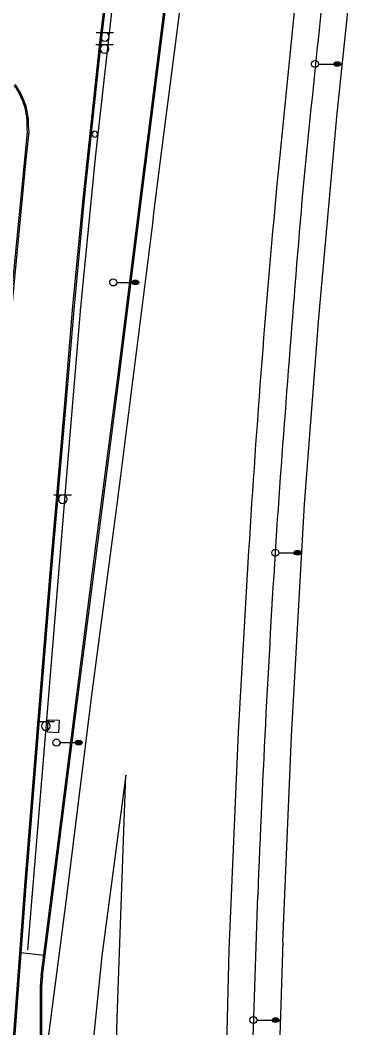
# Model space of a CAD drawing. Extents: x 2145380 to 2157287, y 139568 to 149130.
# Drawn here: x 2150707.4 to 2150853.5, y 146534.5 to 146965.7 of the extents above; entities that cross this region are included whole.
import ezdxf

# ---------------------------------------------------------------- set-up
doc = ezdxf.new("R2010")
doc.units = 0
for name, color, linetype in [('TOPO_Asphalt', 7, 'Continuous'), ('TOPO_Concrete', 7, 'Continuous'), ('TOPO_Curb Back', 7, 'Continuous'), ('TOPO_Fence', 7, 'Continuous'), ('TOPO_Light Pole', 7, 'Continuous'), ('TOPO_Misc', 7, 'Continuous'), ('TOPO_Sign', 7, 'Continuous'), ('TOPO_Wall Freestanding', 7, 'Continuous')]:
    doc.layers.add(name, color=color, linetype=linetype)

# ---------------------------------------------------------------- blocks, each defined once
blk = doc.blocks.new('LP')
at = {"layer": 'TOPO_Light Pole'}
blk.add_line((3.8, 0), (20.3, 0), dxfattribs=at)
for points in [[(20.3, 0), (27.9, 0)], [(20.3, 0), (23.5, 0)], [(20.8, 1.3), (27.4, 1.3)], [(20.8, 1.3), (23.5, 1.3)], [(23.7, 1.3), (27.4, 1.3)], [(23.7, 0), (27.9, 0)], [(20.8, -1.3), (27.4, -1.3)], [(20.8, -1.3), (23.5, -1.3)], [(23.7, -1.3), (27.4, -1.3)]]:
    blk.add_lwpolyline(points, dxfattribs=at)
blk.add_circle((0, 0), 3.81, dxfattribs=at)
blk.add_ellipse((24.1, 0), major_axis=(3.81, 0), ratio=0.666667, dxfattribs=at)
blk = doc.blocks.new('POST')
at = {"layer": 'TOPO_Misc'}
for start, end in [(90, 180), (180, 270), (360, 90), (270, 0)]:
    blk.add_arc((0, 0), 3.16, start, end, dxfattribs=at)

msp = doc.modelspace()

# ---------------------------------------------------------------- linework, layer by layer
at = {"layer": 'TOPO_Asphalt'}
for points in [[(2151148.58, 148387.71), (2151085.35, 148183.97), (2151069.92, 148133.07), (2151057.83, 148094.37), (2151049.57, 148067.66), (2151035.93, 148022.98), (2151024.64, 147984.83), (2151012.64, 147943.42), (2151001.98, 147906), (2150990.9, 147865.2), (2150980.73, 147826.5), (2150968.97, 147781.23), (2150957.45, 147734.97), (2150948.5, 147698.21), (2150935.23, 147640.33), (2150928.26, 147609.37), (2150921.99, 147580.12), (2150903.41, 147490.92), (2150881.14, 147370.04), (2150865.32, 147276.63), (2150852.01, 147191.15), (2150840.13, 147102.7), (2150828.19, 147005.35), (2150817.7, 146900.58)], [(2150767.42, 146905.57), (2150777.66, 146985.28), (2150788.49, 147068.42), (2150791.81, 147094.61), (2150804.99, 147196.42), (2150817.4, 147289.05), (2150831.55, 147394.21), (2150843.61, 147487.04), (2150852.06, 147556.43)], [(2150819.78, 146571.32), (2150823.49, 146659.32), (2150828.97, 146758.61), (2150835.17, 146838.37), (2150842.86, 146924.28), (2150851.46, 147007.54), (2150862.87, 147102.56)], [(2150716.86, 146509.52), (2150727.23, 146589.62), (2150738.14, 146676.82), (2150749.27, 146761.79)], [(2150805.13, 146738.63), (2150800.67, 146661.07), (2150796.7, 146567.75), (2150794.32, 146474.59), (2150793.37, 146372.73), (2150793.84, 146282.87), (2150794.58, 146173.24), (2150794.81, 146051.16), (2150795.85, 145920.62), (2150796.43, 145822.22), (2150796.95, 145730.55), (2150797.18, 145690.39)], [(2150762.15, 145690.15), (2150762.03, 145708.48), (2150761.23, 145800.5), (2150760.63, 145927.77), (2150760.35, 145988.33), (2150758.72, 146046.68), (2150756.92, 146102.3), (2150755.15, 146172.76), (2150751.43, 146305.77), (2150748.77, 146395.64), (2150746.94, 146455.31), (2150748.87, 146538.82), (2150752.56, 146642.63), (2150742.38, 146565.27), (2150737.83, 146520.46)]]:
    msp.add_lwpolyline(points, dxfattribs=at)
for centre, radius, start, end in [((2130411.85, 149402.07), 20508.09, 352.603044, 353.00792), ((2155616.86, 146446.48), 4820.59, 174.59467, 176.52543), ((2155643.5, 146385.57), 4827.3, 177.79478, 179.48965)]:
    msp.add_arc(centre, radius, start, end, dxfattribs=at)
at = {"layer": 'TOPO_Concrete'}
msp.add_line((2150707.79, 146566.83), (2150717.5, 146565.69), dxfattribs=at)
msp.add_lwpolyline([(2150719.12, 146660.98), (2150719.4, 146666.38), (2150724.12, 146666.14), (2150723.84, 146660.74), (2150719.12, 146660.98)], dxfattribs=at)
at = {"layer": 'TOPO_Curb Back'}
for points in [[(2150747.79, 147009.54), (2150741.49, 146957.15), (2150734.18, 146889.26), (2150729.72, 146841.78), (2150726.33, 146801.59), (2150720.25, 146730.98), (2150714.67, 146662.78), (2150709.31, 146595.34), (2150703.43, 146516.5), (2150699.73, 146456.09), (2150696.04, 146382.8), (2150693.17, 146306.56), (2150691.24, 146222.87)], [(2150748.39, 147009.47), (2150742.08, 146957.08), (2150734.78, 146889.2), (2150730.32, 146841.72), (2150726.93, 146801.54), (2150720.84, 146730.93), (2150715.27, 146662.73), (2150709.91, 146595.3), (2150704.03, 146516.46), (2150700.33, 146456.06), (2150696.64, 146382.77), (2150693.77, 146306.54), (2150691.84, 146222.89)], [(2150716.37, 146556.85), (2150721.79, 146599.22), (2150730.66, 146669.12), (2150740.14, 146743.09), (2150749.46, 146815.03), (2150759.33, 146893.84), (2150769.62, 146975.01)], [(2150716.96, 146556.77), (2150722.39, 146599.15), (2150731.25, 146669.04), (2150740.73, 146743.01), (2150750.05, 146814.95), (2150759.92, 146893.77), (2150770.21, 146974.93)], [(2150710.47, 146917.89), (2150709.46, 146907.47), (2150701.65, 146827.05), (2150698.97, 146799.53)], [(2150711.08, 146917.89), (2150710.06, 146907.42), (2150702.24, 146826.99), (2150699.56, 146799.42)], [(2150716.17, 146511.91), (2150716.13, 146552.98)], [(2150716.77, 146511.95), (2150716.73, 146552.98)]]:
    msp.add_lwpolyline(points, dxfattribs=at)
for centre, radius, start, end in [((2150677.87, 146918.58), 33.12, 19.6691, 35.3389), ((2150677.87, 146918.58), 33.72, 19.6577, 35.3526), ((2150685.03, 146921.74), 25.32, 3.7375, 18.3835), ((2150685.03, 146921.74), 25.92, 3.6699, 18.4007), ((2150751.41, 146921.97), 41.14, 178.0249, 185.7001), ((2150751.4, 146921.97), 40.53, 177.9816, 185.7837), ((2150741.08, 146553.37), 24.96, 171.9887, 180.9017), ((2150741.09, 146553.37), 24.36, 171.9806, 180.9103)]:
    msp.add_arc(centre, radius, start, end, dxfattribs=at)
at = {"layer": 'TOPO_Fence'}
msp.add_lwpolyline([(2150762.52, 147095.73), (2150749.72, 146998.54), (2150739.48, 146906.78), (2150733.13, 146841.34), (2150726.96, 146767.54), (2150718.56, 146664.61), (2150710.62, 146567.84)], dxfattribs=at)
at = {"layer": 'TOPO_Sign'}
for points in [[(2150739.91, 146960.46), (2150747.4, 146960.47)], [(2150741.79, 146958.59), (2150741.79, 146958.59)], [(2150743.66, 146960.46), (2150743.66, 146960.46)], [(2150743.66, 146956.73), (2150743.66, 146956.73)], [(2150745.52, 146958.59), (2150745.52, 146958.59)], [(2150739.72, 146955.23), (2150747.22, 146955.24)], [(2150741.61, 146953.36), (2150741.61, 146953.36)], [(2150743.47, 146955.23), (2150743.47, 146955.23)], [(2150745.34, 146953.36), (2150745.34, 146953.36)], [(2150743.47, 146951.49), (2150743.47, 146951.49)], [(2150721.89, 146762.63), (2150729.38, 146762.63)], [(2150723.77, 146760.76), (2150723.77, 146760.76)], [(2150725.64, 146762.62), (2150725.64, 146762.62)], [(2150725.64, 146758.89), (2150725.64, 146758.89)], [(2150727.51, 146760.76), (2150727.51, 146760.76)], [(2150714.66, 146665.54), (2150722.15, 146665.55)], [(2150716.54, 146663.67), (2150716.54, 146663.67)], [(2150718.41, 146665.54), (2150718.41, 146665.54)], [(2150720.28, 146663.67), (2150720.28, 146663.67)], [(2150718.41, 146661.81), (2150718.41, 146661.81)]]:
    msp.add_lwpolyline(points, dxfattribs=at)
for centre, start, end in [((2150743.66, 146958.59), 90, 180), ((2150743.66, 146958.59), 180, 270), ((2150743.66, 146958.59), 360, 90), ((2150743.66, 146958.59), 270, 0), ((2150743.47, 146953.36), 90, 180), ((2150743.47, 146953.36), 180, 270), ((2150743.47, 146953.36), 360, 90), ((2150743.47, 146953.36), 270, 0), ((2150725.64, 146760.76), 90, 180), ((2150725.64, 146760.76), 180, 270), ((2150725.64, 146760.76), 360, 90), ((2150725.64, 146760.76), 270, 0), ((2150718.41, 146663.67), 90, 180), ((2150718.41, 146663.67), 180, 270), ((2150718.41, 146663.67), 360, 90), ((2150718.41, 146663.67), 270, 0)]:
    msp.add_arc(centre, 1.87, start, end, dxfattribs=at)
at = {"layer": 'TOPO_Wall Freestanding'}
msp.add_lwpolyline([(2150805.93, 146159.33), (2150805.1, 146317.31), (2150806.53, 146512.85), (2150809, 146591.17)], dxfattribs=at)
for centre, radius, start, end in [((2160906.81, 145901.62), 10127.19, 173.587887, 174.381354), ((2160951.57, 146039.44), 10159.23, 175.179659, 176.003433), ((2157289.51, 146336.05), 6485.54, 176.362588, 177.745633)]:
    msp.add_arc(centre, radius, start, end, dxfattribs=at)

# ---------------------------------------------------------------- block references
at = {"layer": 'TOPO_Light Pole', "xscale": 0.39370000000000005, "yscale": 0.3937000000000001}
for p in [(2150833.51, 146946.92), (2150747.21, 146853.45), (2150816.5, 146737.8), (2150722.97, 146656.59), (2150807.15, 146537.87)]:
    msp.add_blockref('LP', p, dxfattribs=at)
at = {"layer": 'TOPO_Misc', "xscale": 0.39370000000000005, "yscale": 0.3937000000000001}
msp.add_blockref('POST', (2150739.39, 146916.89), dxfattribs=at)

doc.saveas('drawing.dxf')
